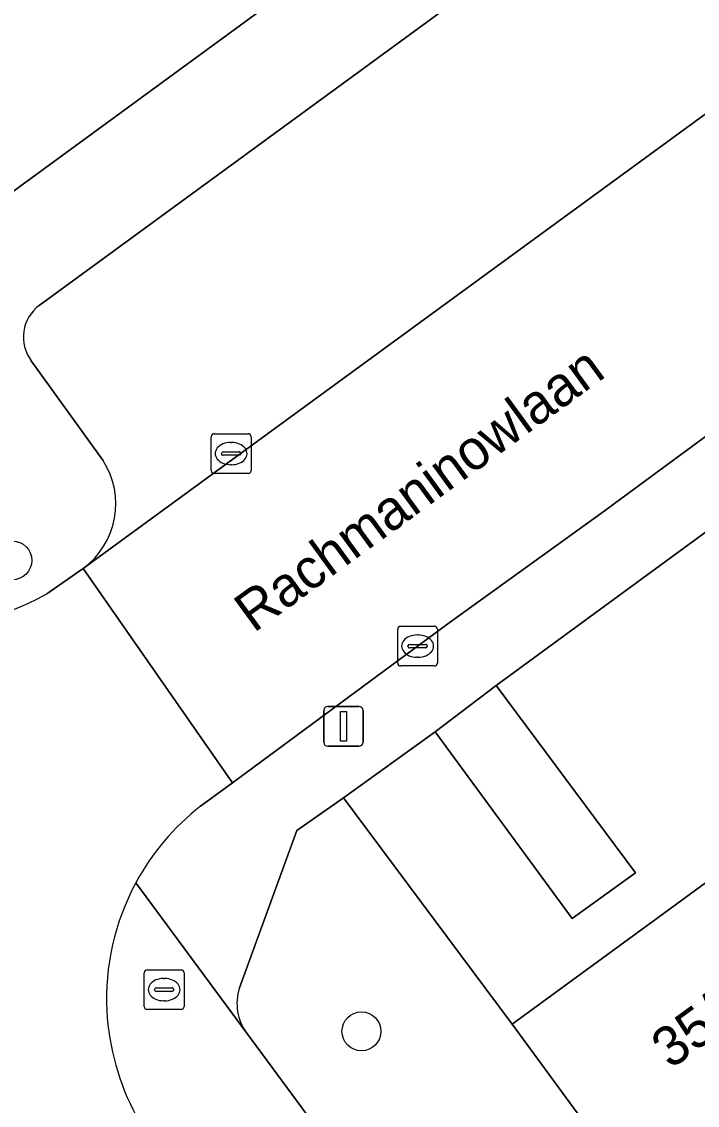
# Model space of a CAD drawing. Extents: x 159039 to 160102, y 381214 to 382524.
# Drawn here: x 159672.36 to 159689.35, y 382222.07 to 382249.34 of the extents above; entities that cross this region are included whole.
import ezdxf

# ---------------------------------------------------------------- set-up
doc = ezdxf.new("R2010")
doc.units = 0
for name, color, linetype in [('IMGEO_Boom', 7, 'Continuous'), ('IMGEO_Brandkraan', 7, 'Continuous'), ('IMGEO_Groenvoorziening', 7, 'Continuous'), ('IMGEO_Kolk', 7, 'Continuous'), ('IMGEO_Lichtmast', 7, 'Continuous'), ('IMGEO_Openbare_ruimte_label', 7, 'Continuous'), ('IMGEO_Pand', 7, 'Continuous'), ('IMGEO_Pand_nummerreeks', 7, 'Continuous'), ('IMGEO_Parkeervlak_open', 7, 'Continuous'), ('IMGEO_Rijbaan_lokaal_open', 7, 'Continuous'), ('IMGEO_Voetpad_open', 7, 'Continuous')]:
    doc.layers.add(name, color=color, linetype=linetype)

msp = doc.modelspace()

# ---------------------------------------------------------------- linework, layer by layer
at = {"layer": 'IMGEO_Boom'}
for centre in [(159672.125, 382235.782), (159680.903, 382223.934)]:
    msp.add_circle(centre, 0.489, dxfattribs=at)
at = {"layer": 'IMGEO_Brandkraan'}
for p, q in [((159675.442, 382224.557), (159675.442, 382225.409)), ((159675.517, 382225.483), (159676.369, 382225.483)), ((159676.443, 382225.409), (159676.443, 382224.557)), ((159675.93, 382225.263), (159675.955, 382225.263)), ((159675.701, 382224.977), (159675.701, 382224.989)), ((159676.139, 382224.94), (159675.741, 382224.94)), ((159675.744, 382225.026), (159676.142, 382225.026)), ((159676.185, 382224.989), (159676.185, 382224.977)), ((159675.953, 382224.703), (159675.928, 382224.703)), ((159676.369, 382224.483), (159675.517, 382224.483))]:
    msp.add_line(p, q, dxfattribs=at)
for points in [[(159675.442, 382224.557), (159675.442, 382225.409)], [(159675.517, 382225.483), (159676.369, 382225.483)], [(159676.443, 382225.409), (159676.443, 382224.557)], [(159676.369, 382224.483), (159675.517, 382224.483)]]:
    msp.add_lwpolyline(points, dxfattribs=at)
for centre, radius, start, end in [((159675.519, 382225.407), 0.0765, 91.552, 178.448), ((159675.519, 382225.407), 0.0765, 91.552, 178.448), ((159676.367, 382225.407), 0.0765, 1.552, 88.448), ((159676.367, 382225.407), 0.0765, 1.552, 88.448), ((159675.741, 382224.986), 0.0403, 85.8775, 175.7526), ((159675.738, 382224.976), 0.0366, 178.938, 274.7102), ((159676.142, 382224.983), 0.043, 264.8664, 352.4533), ((159676.146, 382224.988), 0.0386, 1.7309, 96.639), ((159675.519, 382224.559), 0.0765, 181.552, 268.448), ((159675.519, 382224.559), 0.0765, 181.552, 268.448), ((159676.367, 382224.559), 0.0765, 271.552, 358.448), ((159676.367, 382224.559), 0.0765, 271.552, 358.448)]:
    msp.add_arc(centre, radius, start, end, dxfattribs=at)
for centre, major_axis, ratio, start_param, end_param in [((159675.929, 382224.983), (-0.387, 0.002), 0.722429, 4.712389, 7.853982), ((159675.954, 382224.983), (-0.39, 0.002), 0.717154, 1.570796, 4.712389)]:
    msp.add_ellipse(centre, major_axis=major_axis, ratio=ratio, start_param=start_param, end_param=end_param, dxfattribs=at)
at = {"layer": 'IMGEO_Groenvoorziening'}
for points in [[(159667.096, 382241.376), (159704.967, 382269.09)], [(159678.02, 382223.887), (159686.835, 382211.929), (159691.246, 382215.157), (159686.973, 382221.002), (159684.696, 382224.118), (159680.452, 382229.806), (159679.282, 382228.985), (159677.833, 382225.025)]]:
    msp.add_lwpolyline(points, dxfattribs=at)
msp.add_lwpolyline([(159684.287, 382232.633), (159682.754, 382231.471), (159686.203, 382226.775), (159687.792, 382227.922)], close=True, dxfattribs=at)
msp.add_arc((159679.054, 382224.641), 1.28, 162.5502, 216.1131, dxfattribs=at)
at = {"layer": 'IMGEO_Kolk'}
for p, q in [((159677.126, 382238.043), (159677.126, 382238.895)), ((159677.201, 382238.969), (159678.053, 382238.969)), ((159677.614, 382238.749), (159677.639, 382238.749)), ((159678.127, 382238.895), (159678.127, 382238.043)), ((159677.385, 382238.463), (159677.385, 382238.475)), ((159677.428, 382238.512), (159677.826, 382238.512)), ((159677.869, 382238.475), (159677.869, 382238.463)), ((159677.823, 382238.426), (159677.425, 382238.426)), ((159677.637, 382238.189), (159677.612, 382238.189)), ((159678.053, 382237.969), (159677.201, 382237.969)), ((159681.889, 382234.126), (159682.741, 382234.126)), ((159681.814, 382233.2), (159681.814, 382234.052)), ((159682.302, 382233.906), (159682.327, 382233.906)), ((159682.815, 382234.052), (159682.815, 382233.2)), ((159682.073, 382233.62), (159682.073, 382233.632)), ((159682.511, 382233.583), (159682.113, 382233.583)), ((159682.116, 382233.669), (159682.514, 382233.669)), ((159682.557, 382233.632), (159682.557, 382233.62)), ((159682.325, 382233.346), (159682.3, 382233.346)), ((159682.741, 382233.126), (159681.889, 382233.126))]:
    msp.add_line(p, q, dxfattribs=at)
for points in [[(159677.126, 382238.043), (159677.126, 382238.895)], [(159677.201, 382238.969), (159678.053, 382238.969)], [(159678.127, 382238.895), (159678.127, 382238.043)], [(159678.053, 382237.969), (159677.201, 382237.969)], [(159681.889, 382234.126), (159682.741, 382234.126)], [(159681.814, 382233.2), (159681.814, 382234.052)], [(159682.815, 382234.052), (159682.815, 382233.2)], [(159682.741, 382233.126), (159681.889, 382233.126)]]:
    msp.add_lwpolyline(points, dxfattribs=at)
for centre, radius, start, end in [((159677.203, 382238.893), 0.0765, 91.552, 178.448), ((159677.203, 382238.893), 0.0765, 91.552, 178.448), ((159678.051, 382238.893), 0.0765, 1.552, 88.448), ((159678.051, 382238.893), 0.0765, 1.552, 88.448), ((159677.425, 382238.472), 0.0403, 85.8775, 175.7526), ((159677.422, 382238.462), 0.0366, 178.938, 274.7102), ((159677.826, 382238.469), 0.043, 264.8664, 352.4533), ((159677.83, 382238.474), 0.0386, 1.7309, 96.639), ((159677.203, 382238.045), 0.0765, 181.552, 268.448), ((159677.203, 382238.045), 0.0765, 181.552, 268.448), ((159678.051, 382238.045), 0.0765, 271.552, 358.448), ((159678.051, 382238.045), 0.0765, 271.552, 358.448), ((159681.891, 382234.05), 0.0765, 91.552, 178.448), ((159681.891, 382234.05), 0.0765, 91.552, 178.448), ((159682.739, 382234.05), 0.0765, 1.552, 88.448), ((159682.739, 382234.05), 0.0765, 1.552, 88.448), ((159682.113, 382233.629), 0.0403, 85.8775, 175.7526), ((159682.11, 382233.619), 0.0366, 178.938, 274.7102), ((159682.514, 382233.626), 0.043, 264.8664, 352.4533), ((159682.518, 382233.631), 0.0386, 1.7309, 96.639), ((159681.891, 382233.202), 0.0765, 181.552, 268.448), ((159681.891, 382233.202), 0.0765, 181.552, 268.448), ((159682.739, 382233.202), 0.0765, 271.552, 358.448), ((159682.739, 382233.202), 0.0765, 271.552, 358.448)]:
    msp.add_arc(centre, radius, start, end, dxfattribs=at)
for centre, major_axis, ratio, start_param, end_param in [((159677.613, 382238.469), (-0.387, 0.002), 0.722429, 4.712389, 7.853982), ((159677.638, 382238.469), (-0.39, 0.002), 0.717154, 1.570796, 4.712389), ((159682.301, 382233.626), (-0.387, 0.002), 0.722429, 4.712389, 7.853982), ((159682.326, 382233.626), (-0.39, 0.002), 0.717154, 1.570796, 4.712389)]:
    msp.add_ellipse(centre, major_axis=major_axis, ratio=ratio, start_param=start_param, end_param=end_param, dxfattribs=at)
at = {"layer": 'IMGEO_Lichtmast'}
for p, q in [((159679.954, 382231.208), (159679.954, 382232.008)), ((159679.954, 382232.008), (159679.954, 382231.208)), ((159680.054, 382232.108), (159680.844, 382232.108)), ((159680.844, 382232.108), (159680.054, 382232.108)), ((159680.944, 382232.008), (159680.944, 382231.208)), ((159680.944, 382231.208), (159680.944, 382232.008)), ((159680.844, 382231.108), (159680.054, 382231.108)), ((159680.054, 382231.108), (159680.844, 382231.108))]:
    msp.add_line(p, q, dxfattribs=at)
msp.add_lwpolyline([(159680.374, 382231.983), (159680.524, 382231.983), (159680.524, 382231.233), (159680.374, 382231.233), (159680.374, 382231.983)], dxfattribs=at)
for centre, start, end in [((159680.054, 382232.008), 90, 180), ((159680.054, 382232.008), 90, 180), ((159680.844, 382232.008), 0, 90), ((159680.844, 382232.008), 360, 90), ((159680.054, 382231.208), 180, 270), ((159680.054, 382231.208), 180, 270), ((159680.844, 382231.208), 270, 0), ((159680.844, 382231.208), 270, 0)]:
    msp.add_arc(centre, 0.1, start, end, dxfattribs=at)
at = {"layer": 'IMGEO_Pand'}
msp.add_lwpolyline([(159706.23, 382226.109), (159699.679, 382235.07), (159697.123, 382233.201), (159692.088, 382229.521), (159688.489, 382226.891), (159684.696, 382224.118), (159686.973, 382221.002), (159691.246, 382215.157), (159691.488, 382215.334), (159690.9, 382216.139), (159690.489, 382216.702), (159696.963, 382221.434), (159698.692, 382222.698), (159705.11, 382227.389), (159705.521, 382226.826), (159706.109, 382226.021)], close=True, dxfattribs=at)
at = {"layer": 'IMGEO_Parkeervlak_open'}
for points in [[(159706.741, 382267.024), (159672.801, 382242.195)], [(159673.907, 382235.577), (159712.646, 382263.896)], [(159672.599, 382240.806), (159674.404, 382238.302)]]:
    msp.add_lwpolyline(points, dxfattribs=at)
for centre, radius, start, end in [((159673.394, 382241.4), 0.992, 126.687, 216.7642), ((159672.701, 382237.205), 2.026, 306.5293, 32.7981)]:
    msp.add_arc(centre, radius, start, end, dxfattribs=at)
at = {"layer": 'IMGEO_Rijbaan_lokaal_open'}
msp.add_lwpolyline([(159686.944, 382236.978), (159691.775, 382240.538), (159696.655, 382244.079), (159701.477, 382247.654), (159705.319, 382250.416), (159712.967, 382256.016), (159716.599, 382258.613), (159717.325, 382259.142), (159713.43, 382264.485), (159712.646, 382263.896), (159673.907, 382235.577), (159677.657, 382230.189), (159683.106, 382234.21)], close=True, dxfattribs=at)
for points in [[(159673.907, 382235.577), (159672.992, 382234.944)], [(159676.856, 382229.597), (159677.657, 382230.189), (159673.907, 382235.577)]]:
    msp.add_lwpolyline(points, dxfattribs=at)
for centre, radius, start, end in [((159670.159, 382239.87), 5.683, 215.85, 299.9058), ((159680.64, 382224.753), 6.146, 127.9954, 151.6601), ((159680.64, 382224.755), 6.146, 151.677, 182.882), ((159680.793, 382224.783), 6.3, 183.0617, 208.2034)]:
    msp.add_arc(centre, radius, start, end, dxfattribs=at)
at = {"layer": 'IMGEO_Voetpad_open'}
for points in [[(159736.19, 382270.412), (159740.106, 382273.272), (159738.969, 382274.865), (159736.674, 382273.227), (159736.176, 382272.854), (159735.045, 382272.007), (159731.397, 382269.387), (159726.371, 382265.682), (159721.527, 382262.205), (159717.325, 382259.142), (159716.599, 382258.613), (159712.967, 382256.016), (159705.319, 382250.416), (159701.477, 382247.654), (159696.655, 382244.079), (159691.775, 382240.538), (159686.944, 382236.978), (159683.106, 382234.21), (159677.657, 382230.189), (159676.856, 382229.597)], [(159677.833, 382225.025), (159679.282, 382228.985), (159680.452, 382229.806), (159682.754, 382231.471), (159684.287, 382232.633), (159691.489, 382237.909), (159692.928, 382238.963), (159697.813, 382242.487), (159699.24, 382243.56), (159706.442, 382248.837), (159709.827, 382251.311), (159712.905, 382253.494), (159714.107, 382254.387), (159721.192, 382259.577), (159722.653, 382260.626), (159727.544, 382264.125), (159728.958, 382265.196), (159736.19, 382270.412)], [(159704.967, 382269.09), (159667.096, 382241.376)], [(159672.801, 382242.195), (159706.741, 382267.024)], [(159706.442, 382248.837), (159699.24, 382243.56), (159702.746, 382238.824), (159701.306, 382237.763), (159697.813, 382242.487), (159692.928, 382238.963), (159696.429, 382234.217), (159694.968, 382233.138), (159691.489, 382237.909), (159684.287, 382232.633), (159687.792, 382227.922), (159686.203, 382226.775), (159682.754, 382231.471), (159680.452, 382229.806), (159684.696, 382224.118), (159688.489, 382226.891), (159692.088, 382229.521), (159697.123, 382233.201), (159699.679, 382235.07), (159702.028, 382236.787), (159707.018, 382240.434)], [(159674.404, 382238.302), (159672.599, 382240.806)], [(159672.992, 382234.944), (159673.907, 382235.577)], [(159688.635, 382209.484), (159686.835, 382211.929), (159678.02, 382223.887), (159675.23, 382227.671)], [(159675.23, 382227.671), (159678.02, 382223.887)]]:
    msp.add_lwpolyline(points, dxfattribs=at)
for centre, radius, start, end in [((159673.394, 382241.4), 0.992, 126.687, 216.7642), ((159672.701, 382237.205), 2.026, 306.5293, 32.7981), ((159670.159, 382239.87), 5.683, 215.85, 299.9058), ((159680.64, 382224.753), 6.146, 127.9954, 151.6601), ((159680.64, 382224.755), 6.146, 151.677, 182.882), ((159679.054, 382224.641), 1.28, 162.5502, 216.1131), ((159680.793, 382224.783), 6.3, 183.0617, 208.2034)]:
    msp.add_arc(centre, radius, start, end, dxfattribs=at)

# ---------------------------------------------------------------- texts
at = {"layer": 'IMGEO_Openbare_ruimte_label'}
msp.add_text('Rachmaninowlaan', height=1, rotation=36.0906, dxfattribs=at).set_placement((159678.194, 382233.944))
at = {"layer": 'IMGEO_Pand_nummerreeks'}
msp.add_text('35/G02-47/G01', height=1, rotation=36.1648, dxfattribs=at).set_placement((159688.677, 382222.965))

doc.saveas('drawing.dxf')
